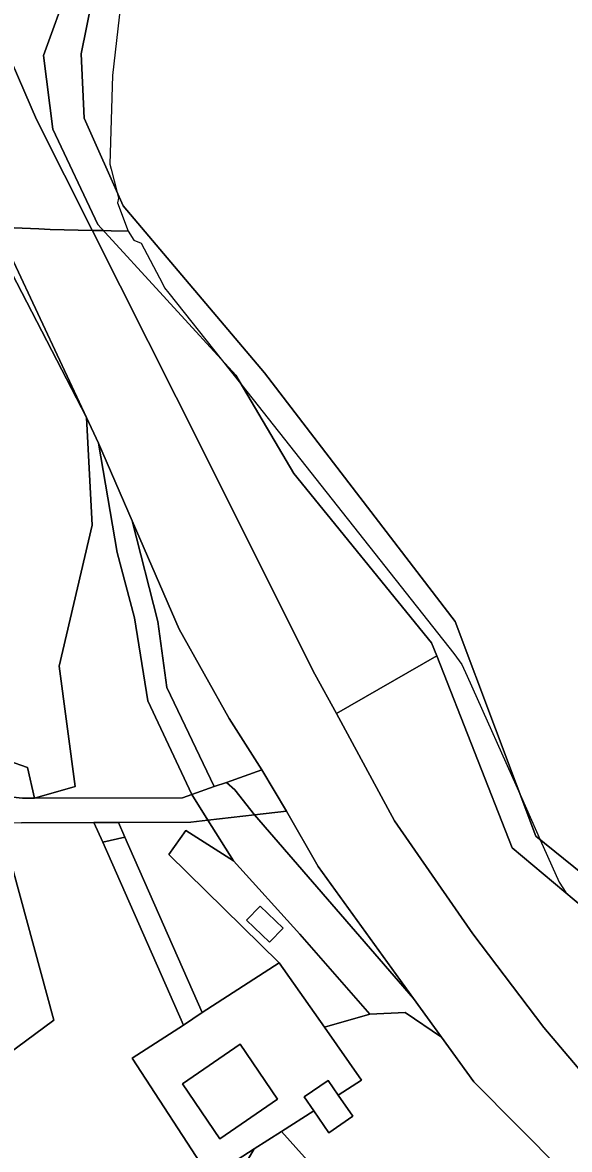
# Model space of a CAD drawing. Extents: x -477304 to -465429, y -1159113 to -1149210.
# Drawn here: x -468950.8 to -468865.8, y -1156362.4 to -1156187.5 of the extents above; entities that cross this region are included whole.
import ezdxf

# ---------------------------------------------------------------- set-up
doc = ezdxf.new("R2010")
doc.units = 0
for name, color, linetype in [('BPEJ_s', 7, 'Continuous'), ('orna_s', 7, 'Continuous'), ('ostatni_s', 7, 'Continuous'), ('PUPFL_s', 7, 'Continuous'), ('trav_porost_s', 7, 'Continuous'), ('voda_s', 7, 'Continuous')]:
    doc.layers.add(name, color=color, linetype=linetype)

msp = doc.modelspace()

# ---------------------------------------------------------------- linework, layer by layer
at = {"layer": 'BPEJ_s'}
for points in [[(-468935.35, -1156183.01), (-468936.8, -1156195.75), (-468937.2, -1156209.5), (-468936.99, -1156210.28), (-468936.07, -1156213.92), (-468935.85, -1156214.81), (-468936.01, -1156215.53), (-468934.39, -1156219.93), (-468937.01, -1156219.87), (-468938.21, -1156219.84), (-468939.95, -1156219.8), (-468946.51, -1156219.65), (-468948.23, -1156219.57), (-468954.71, -1156219.28)], [(-468935.35, -1156183.01), (-468936.8, -1156195.75), (-468937.2, -1156209.5), (-468936.99, -1156210.28), (-468936.07, -1156213.92), (-468935.85, -1156214.81), (-468936.01, -1156215.53), (-468934.39, -1156219.93), (-468933.5, -1156221.3), (-468932.36, -1156221.76), (-468929.05, -1156228.05), (-468928.71, -1156228.7), (-468928.06, -1156229.53), (-468919.93, -1156239.79), (-468916.74, -1156243.82), (-468883.77, -1156285.45), (-468882.55, -1156287.17), (-468881.75, -1156288.96), (-468873.31, -1156307.8), (-468870.37, -1156314.37), (-468867.43, -1156320.94), (-468866.41, -1156322.58), (-468862.35, -1156325.99)], [(-468954.71, -1156219.28), (-468948.23, -1156219.57), (-468946.51, -1156219.65), (-468939.95, -1156219.8), (-468938.21, -1156219.84), (-468937.01, -1156219.87), (-468934.39, -1156219.93)], [(-468934.39, -1156219.93), (-468933.5, -1156221.3), (-468932.36, -1156221.76), (-468929.05, -1156228.05), (-468928.71, -1156228.7), (-468928.06, -1156229.53), (-468919.93, -1156239.79), (-468916.74, -1156243.82), (-468883.77, -1156285.45), (-468882.55, -1156287.17), (-468881.75, -1156288.96), (-468873.31, -1156307.8), (-468870.37, -1156314.37), (-468867.43, -1156320.94), (-468866.41, -1156322.58), (-468862.35, -1156325.99)]]:
    msp.add_lwpolyline(points, dxfattribs=at)
at = {"layer": 'orna_s'}
msp.add_lwpolyline([(-468974.4, -1156308.39), (-468970.65, -1156309.81), (-468965.57, -1156310.4), (-468954.27, -1156311.7), (-468955.9, -1156312.86), (-468974.22, -1156329.32), (-468958.78, -1156351.86), (-468945.93, -1156342.35), (-468954.27, -1156311.7), (-468950.93, -1156311.72), (-468939.68, -1156311.68), (-468938.33, -1156314.74), (-468925.79, -1156343.13), (-468933.76, -1156348.28), (-468921.7, -1156366.8), (-468914.8, -1156362.36), (-468927.3, -1156383.75), (-468961.97, -1156368.37), (-468979.92, -1156360.6), (-468985.87, -1156355.23), (-468986.54, -1156347.39), (-468983.55, -1156339.62), (-468986.18, -1156317.61), (-468976.93, -1156312.52)], close=True, dxfattribs=at)
at = {"layer": 'ostatni_s'}
for points in [[(-468958.32, -1156149.99), (-468954.75, -1156158.37), (-468949.03, -1156171.32), (-468943.52, -1156181.65), (-468947.52, -1156192.64), (-468946.08, -1156204.07), (-468939.1, -1156218.87), (-468917.65, -1156242.28), (-468908.63, -1156257.53), (-468887.26, -1156283.8), (-468886.46, -1156285.83), (-468902.04, -1156294.79), (-468905.36, -1156288.67), (-468926.91, -1156245.66), (-468948.63, -1156202.6), (-468962.26, -1156171.01), (-468967.26, -1156162.1)], [(-468971.92, -1156187.69), (-468971.14, -1156184.29), (-468940.84, -1156248.83), (-468963.25, -1156205.63)], [(-468931.3, -1156292.81), (-468933.39, -1156279.95), (-468936.1, -1156269.77), (-468938.97, -1156252.82), (-468933.74, -1156264.87), (-468929.74, -1156280.48), (-468928.38, -1156290.75), (-468921.02, -1156306.13), (-468924.46, -1156307.33)], [(-468918.71, -1156295.56), (-468913.6, -1156303.54), (-468919.12, -1156305.47), (-468921.02, -1156306.13), (-468928.38, -1156290.75), (-468929.74, -1156280.48), (-468933.74, -1156264.87), (-468926.44, -1156281.7)], [(-468913.6, -1156303.54), (-468909.77, -1156309.92), (-468914.74, -1156310.5), (-468917.83, -1156306.6), (-468919.12, -1156305.47)], [(-468924.46, -1156307.33), (-468921.02, -1156306.13), (-468919.12, -1156305.47), (-468917.83, -1156306.6), (-468914.74, -1156310.5), (-468922.01, -1156311.34)], [(-468885.7, -1156345.02), (-468891.36, -1156341.17), (-468896.83, -1156341.42), (-468907.71, -1156329.02), (-468918, -1156317.65), (-468922.01, -1156311.34), (-468914.74, -1156310.5), (-468890.04, -1156339.01)], [(-468890.04, -1156339.01), (-468914.74, -1156310.5), (-468909.77, -1156309.92), (-468904.84, -1156318.54)], [(-468945.93, -1156342.35), (-468958.78, -1156351.86), (-468974.22, -1156329.32), (-468955.9, -1156312.86), (-468954.27, -1156311.7)], [(-468938.33, -1156314.74), (-468939.68, -1156311.68), (-468935.85, -1156311.67), (-468934.89, -1156313.98)], [(-468922.88, -1156341.2), (-468925.79, -1156343.13), (-468938.33, -1156314.74), (-468934.89, -1156313.98)], [(-468912.4, -1156330.26), (-468916.02, -1156326.86), (-468913.87, -1156324.69), (-468910.32, -1156328.07)], [(-468907.04, -1156354.27), (-468905.54, -1156356.46), (-468910.54, -1156359.65), (-468914.8, -1156362.36), (-468921.7, -1156366.8), (-468933.76, -1156348.28), (-468925.79, -1156343.13), (-468922.88, -1156341.2), (-468910.9, -1156333.45), (-468903.88, -1156343.46), (-468898.13, -1156351.67), (-468901.77, -1156353.99), (-468903.33, -1156351.72)], [(-468920.15, -1156360.77), (-468925.92, -1156352.24), (-468916.97, -1156346.09), (-468911.17, -1156354.62)], [(-468911.17, -1156354.62), (-468916.97, -1156346.09), (-468925.92, -1156352.24), (-468920.15, -1156360.77)], [(-468899.5, -1156357.28), (-468903.23, -1156359.83), (-468905.54, -1156356.46), (-468907.04, -1156354.27), (-468903.33, -1156351.72), (-468901.77, -1156353.99)]]:
    msp.add_lwpolyline(points, close=True, dxfattribs=at)
for points in [[(-468962.26, -1156171.01), (-468948.63, -1156202.6), (-468926.91, -1156245.66), (-468905.36, -1156288.67), (-468902.04, -1156294.79), (-468893.02, -1156311.42), (-468880.85, -1156328.98), (-468869.81, -1156343.53), (-468858.92, -1156356.38)], [(-468853.23, -1156378.46), (-468867.01, -1156365.7), (-468880.71, -1156351.93), (-468885.7, -1156345.02), (-468890.04, -1156339.01), (-468904.84, -1156318.54), (-468909.77, -1156309.92), (-468913.6, -1156303.54), (-468918.71, -1156295.56), (-468926.44, -1156281.7), (-468933.74, -1156264.87), (-468938.97, -1156252.82), (-468940.84, -1156248.83), (-468971.14, -1156184.29)], [(-468969.1, -1156305.98), (-468950.76, -1156307.91), (-468948.9, -1156307.9), (-468925.91, -1156307.84), (-468924.46, -1156307.33), (-468922.01, -1156311.34), (-468924.64, -1156311.64), (-468935.85, -1156311.67), (-468939.68, -1156311.68), (-468950.93, -1156311.72)]]:
    msp.add_lwpolyline(points, dxfattribs=at)
at = {"layer": 'PUPFL_s'}
msp.add_lwpolyline([(-468396.53, -1156348.83), (-468416.12, -1156360.23), (-468439.47, -1156367.03), (-468457.62, -1156369.37), (-468471.17, -1156373.1), (-468492.32, -1156375.36), (-468494.93, -1156375.64), (-468495.42, -1156387.04), (-468496.22, -1156404.21), (-468543.97, -1156413.35), (-468572.67, -1156408.48), (-468607.97, -1156395.56), (-468688.37, -1156399.56), (-468753.5, -1156377.12), (-468789.27, -1156369.46), (-468821.4, -1156352.98), (-468827.3, -1156349.08), (-468871.04, -1156313.83), (-468883.6, -1156280.51), (-468913.18, -1156241.93), (-468935.16, -1156215.99), (-468941.19, -1156202.38), (-468941.66, -1156192.38), (-468939.06, -1156179.59)], dxfattribs=at)
at = {"layer": 'trav_porost_s'}
for points in [[(-468972.74, -1156225.49), (-468976.02, -1156223.29), (-468963.25, -1156205.63), (-468940.84, -1156248.83), (-468939.97, -1156265.54), (-468945.09, -1156287.43), (-468942.61, -1156306.13), (-468948.9, -1156307.9), (-468950, -1156303.17), (-468952.95, -1156302.11), (-468955.52, -1156267.29), (-468959.93, -1156243.7), (-468961.36, -1156236.06), (-468965.68, -1156238.12)], [(-468976.2, -1156279.1), (-468976.81, -1156279.82), (-468977.61, -1156279.15), (-468980.38, -1156276.83), (-468982.22, -1156279.17), (-468983.65, -1156278.06), (-468982.96, -1156277.09), (-468965.9, -1156253.05), (-468959.93, -1156243.7), (-468955.52, -1156267.29), (-468952.95, -1156302.11), (-468950, -1156303.17), (-468948.9, -1156307.9), (-468950.76, -1156307.91), (-468969.1, -1156305.98), (-468980.47, -1156302.34), (-468984.39, -1156299.38), (-468985.99, -1156295.72), (-468978.01, -1156285.65), (-468975.72, -1156287.54), (-468972.1, -1156283.24), (-468974.89, -1156281.17), (-468974.41, -1156280.59)], [(-468933.39, -1156279.95), (-468931.3, -1156292.81), (-468924.46, -1156307.33), (-468925.91, -1156307.84), (-468948.9, -1156307.9), (-468942.61, -1156306.13), (-468945.09, -1156287.43), (-468939.97, -1156265.54), (-468940.84, -1156248.83), (-468938.97, -1156252.82), (-468936.1, -1156269.77)], [(-468858.92, -1156356.38), (-468869.81, -1156343.53), (-468880.85, -1156328.98), (-468893.02, -1156311.42), (-468902.04, -1156294.79), (-468886.46, -1156285.83), (-468874.72, -1156315.61), (-468842.65, -1156342.52), (-468828.8, -1156356.75), (-468842.53, -1156369.09), (-468851.83, -1156363.16)], [(-468925.42, -1156312.94), (-468928.06, -1156316.64), (-468910.9, -1156333.45), (-468922.88, -1156341.2), (-468934.89, -1156313.98), (-468935.85, -1156311.67), (-468924.64, -1156311.64), (-468922.01, -1156311.34), (-468918, -1156317.65)], [(-468896.83, -1156341.42), (-468903.88, -1156343.46), (-468910.9, -1156333.45), (-468928.06, -1156316.64), (-468925.42, -1156312.94), (-468918, -1156317.65), (-468907.71, -1156329.02)], [(-468916.02, -1156326.86), (-468912.4, -1156330.26), (-468910.32, -1156328.07), (-468913.87, -1156324.69)], [(-468896.83, -1156341.42), (-468891.36, -1156341.17), (-468885.7, -1156345.02), (-468880.71, -1156351.93), (-468867.01, -1156365.7), (-468853.23, -1156378.46), (-468872.09, -1156393.62), (-468875.37, -1156390.73), (-468898.95, -1156372.6), (-468910.54, -1156359.65), (-468905.54, -1156356.46), (-468903.23, -1156359.83), (-468899.5, -1156357.28), (-468901.77, -1156353.99), (-468898.13, -1156351.67), (-468903.88, -1156343.46)], [(-468885.32, -1156396.59), (-468904.73, -1156395.12), (-468919.34, -1156389.61), (-468928.16, -1156386.29), (-468927.3, -1156383.75), (-468914.8, -1156362.36), (-468910.54, -1156359.65), (-468898.95, -1156372.6), (-468875.37, -1156390.73)]]:
    msp.add_lwpolyline(points, close=True, dxfattribs=at)
at = {"layer": 'voda_s'}
for points in [[(-468939.06, -1156179.59), (-468941.66, -1156192.38), (-468941.19, -1156202.38), (-468935.16, -1156215.99), (-468913.18, -1156241.93), (-468883.6, -1156280.51), (-468871.04, -1156313.83), (-468827.3, -1156349.08)], [(-468842.65, -1156342.52), (-468874.72, -1156315.61), (-468886.46, -1156285.83), (-468887.26, -1156283.8), (-468908.63, -1156257.53), (-468917.65, -1156242.28), (-468939.1, -1156218.87), (-468946.08, -1156204.07), (-468947.52, -1156192.64), (-468943.52, -1156181.65)]]:
    msp.add_lwpolyline(points, dxfattribs=at)

doc.saveas('drawing.dxf')
